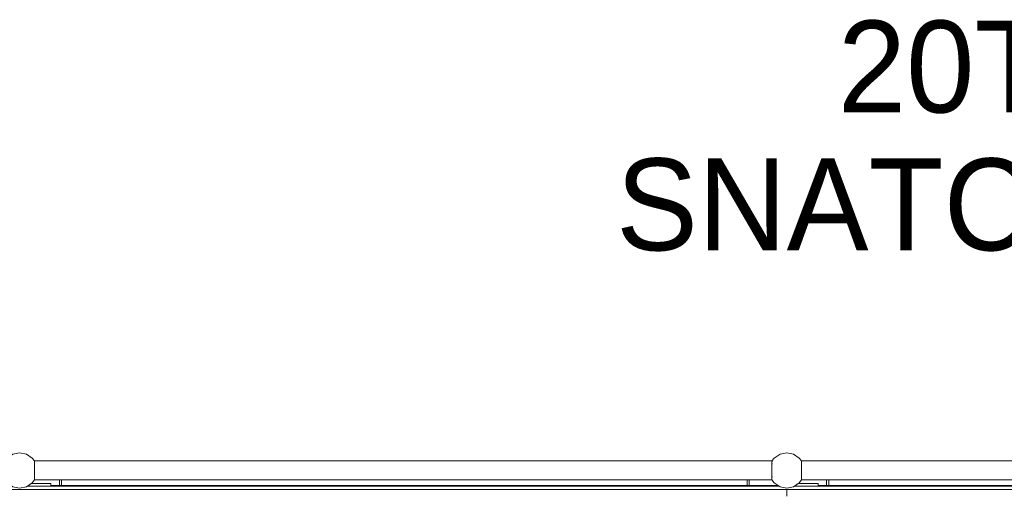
# Model space of a CAD drawing. Header units: millimetres. Extents: x 53746 to 116821, y -810352 to -765802.
# Tile 299 of 347: x 89977 to 91787, y -771878 to -771002. Entities that reach past the tile are written whole.
import ezdxf

# ---------------------------------------------------------------- set-up
doc = ezdxf.new("R2010")
doc.units = ezdxf.units.MM
doc.header["$MEASUREMENT"] = 0
doc.layers.add('Main Cradle Rails', color=7, linetype='Continuous', lineweight=0)
doc.layers.add('Side Cradle Tower Platform', color=7, linetype='Continuous', lineweight=0)
doc.styles.add('Style-ENGINEERING', font='ENGINEERING.shx')

# ---------------------------------------------------------------- blocks, each defined once
blk = doc.blocks.new('*U57')
at = {"layer": 'Side Cradle Tower Platform', "color": 7, "linetype": 'Continuous', "lineweight": 0}
for p, q in [((4720.9, 16263.8), (6077, 16263.8)), ((4720.9, 16262.8), (4720.9, 16263.8)), ((6077, 16263.8), (6077.1, 16263.6)), ((6077.1, 16263.6), (6077.1, 16263.1)), ((6077.1, 16263.1), (6077.1, 16262.4)), ((6131.6, 16263.8), (7487.7, 16263.8)), ((6131.6, 16263.1), (6131.6, 16263.8)), ((6131.6, 16262.3), (6131.6, 16262.4)), ((6131.6, 16260.5), (6131.6, 16262.3)), ((4720.8, 16253), (4720.8, 16254.5)), ((4720.9, 16241.4), (4720.9, 16246.3)), ((6077, 16255.8), (6077, 16253)), ((6077, 16249.6), (6077, 16246.3)), ((6077.2, 16258.6), (6077.2, 16258.5)), ((6131.6, 16253), (6131.6, 16255.8)), ((6131.6, 16242.9), (6131.6, 16246.3)), ((6131.6, 16240.2), (6131.6, 16242.9)), ((4720.8, 16235.4), (4720.8, 16239.6)), ((4720.8, 16229.1), (4720.8, 16230.1)), ((6077, 16228.8), (4720.9, 16228.8)), ((4766.5, 16218.8), (4766.5, 16228.8)), ((4770.5, 16218.8), (4770.5, 16228.8)), ((6031.3, 16218.8), (6031.3, 16228.8)), ((6035.3, 16228.8), (6035.3, 16218.8)), ((6077, 16239.6), (6077, 16236.7)), ((6077, 16229.4), (6077, 16228.8)), ((6131.6, 16233.7), (6131.4, 16233.9)), ((6131.5, 16229.4), (6131.5, 16230.1)), ((6131.5, 16228.9), (6131.5, 16229.4)), ((6131.6, 16228.8), (6131.5, 16228.9)), ((6131.6, 16236.8), (6131.6, 16239.6)), ((6131.6, 16234.9), (6131.6, 16236.8)), ((6131.6, 16232), (6131.6, 16233.7)), ((7487.7, 16228.8), (6131.6, 16228.8)), ((6177.3, 16218.8), (6177.3, 16228.8)), ((6181.3, 16218.8), (6181.3, 16228.8)), ((3060.3, 16211.3), (9148.3, 16211.3)), ((6090.3, 16217.3), (4707.5, 16217.3)), ((4709.8, 16218.8), (4711, 16218.8)), ((4711, 16217.3), (4711, 16219.6)), ((4716, 16222.3), (4716, 16223)), ((4751, 16222.3), (4716, 16222.3)), ((4751, 16222.3), (4751, 16217.3)), ((4751, 16218.8), (6088.1, 16218.8)), ((6104.3, 16198.8), (6104.3, 16211.3)), ((7501.1, 16217.3), (6118.3, 16217.3)), ((6120.5, 16218.8), (6121.8, 16218.8)), ((6121.8, 16217.3), (6121.8, 16219.6)), ((6126.8, 16222.3), (6126.8, 16223)), ((6161.8, 16222.3), (6126.8, 16222.3)), ((6161.8, 16222.3), (6161.8, 16217.3)), ((6161.8, 16218.8), (7498.8, 16218.8))]:
    blk.add_line(p, q, dxfattribs=at)
at = {"layer": 'Side Cradle Tower Platform', "color": 7, "linetype": 'Continuous', "lineweight": 0, "flags": 128}
for points in [[(4720.9, 16263.8), (4716.5, 16269.2), (4706, 16276.3), (4693.5, 16278.8), (4681.1, 16276.3), (4670.6, 16269.2), (4666.2, 16263.8)], [(6131.6, 16263.8), (6127.3, 16269.2), (6116.7, 16276.3), (6104.3, 16278.8), (6091.9, 16276.3), (6081.3, 16269.2), (6077, 16263.8)], [(4720.8, 16262.4), (4720.9, 16262.6), (4720.9, 16262.8)], [(4720.9, 16259.7), (4720.9, 16262.3), (4720.8, 16262.4)], [(6077.1, 16262.4), (6077, 16262.3), (6077, 16260.5)], [(6131.4, 16258.6), (6131.6, 16258.8), (6131.6, 16260.5)], [(6131.6, 16262.4), (6131.6, 16262.6), (6131.6, 16263.1)], [(4720.7, 16258.6), (4720.9, 16258.8), (4720.9, 16259.7)], [(4720.8, 16254.5), (4720.8, 16257.6), (4720.8, 16257.6), (4720.8, 16257.9), (4720.7, 16258.5), (4720.7, 16258.6)], [(4720.8, 16248.1), (4720.8, 16252.9), (4720.8, 16253)], [(4720.9, 16246.3), (4720.8, 16246.8), (4720.8, 16248.1)], [(6077, 16260.5), (6077, 16258.8), (6077.2, 16258.6)], [(6077.2, 16258.5), (6077.1, 16257.9), (6077, 16257.6), (6077, 16257.6), (6077, 16255.8)], [(6077, 16253), (6077, 16252.9), (6077, 16252.3), (6077, 16249.6)], [(6077, 16246.3), (6077, 16245.7), (6077, 16242.9)], [(6077, 16242.9), (6077, 16239.6), (6077, 16239.6)], [(6131.6, 16255.8), (6131.6, 16257.6), (6131.6, 16257.6), (6131.5, 16257.9), (6131.4, 16258.5), (6131.4, 16258.6)], [(6131.6, 16249.6), (6131.6, 16252.9), (6131.6, 16253)], [(6131.6, 16246.3), (6131.6, 16246.8), (6131.6, 16249.6)], [(4720.9, 16228.8), (4716.5, 16223.3), (4706, 16216.2), (4693.5, 16213.8), (4681.1, 16216.2), (4670.6, 16223.3), (4666.2, 16228.8)], [(4720.7, 16233.9), (4720.7, 16234), (4720.8, 16234.6), (4720.8, 16234.9), (4720.8, 16234.9), (4720.8, 16235.4)], [(4720.9, 16231.1), (4720.9, 16233.7), (4720.7, 16233.9)], [(4720.8, 16239.6), (4720.8, 16239.6), (4720.9, 16240.2), (4720.9, 16241.4)], [(4720.8, 16230.1), (4720.9, 16230.2), (4720.9, 16231.1)], [(4720.9, 16228.8), (4720.8, 16228.9), (4720.8, 16229.1)], [(6077, 16236.7), (6077, 16234.9), (6077, 16234.9), (6077.1, 16234.6), (6077.2, 16234), (6077.2, 16233.9)], [(6077.2, 16233.9), (6077, 16233.7), (6077, 16232)], [(6077, 16232), (6077, 16230.2), (6077, 16230.1)], [(6077, 16230.1), (6077, 16230), (6077, 16229.4)], [(6131.6, 16228.8), (6127.3, 16223.3), (6116.7, 16216.2), (6104.3, 16213.8), (6091.9, 16216.2), (6081.3, 16223.3), (6077, 16228.8)], [(6131.4, 16233.9), (6131.4, 16234), (6131.5, 16234.6)], [(6131.5, 16234.6), (6131.6, 16234.9), (6131.6, 16234.9)], [(6131.5, 16230.1), (6131.6, 16230.2), (6131.6, 16232)], [(6131.6, 16239.6), (6131.6, 16239.6), (6131.6, 16240.2)]]:
    blk.add_lwpolyline(points, dxfattribs=at)
at = {"color": 7, "insert": (6668.8, 16861.2), "char_height": 168.919, "attachment_point": 5, "line_spacing_factor": 0.9, "style": 'Style-ENGINEERING'}
blk.add_mtext('\\FENGINEERING;20T SWL\\PSNATCH BLOCK', dxfattribs=at)

msp = doc.modelspace()

# ---------------------------------------------------------------- block references
at = {"layer": 'Main Cradle Rails', "color": 7, "linetype": 'Continuous', "lineweight": 0}
msp.add_blockref('*U57', (85283.05, -788076.95), dxfattribs=at)

doc.saveas('drawing.dxf')
